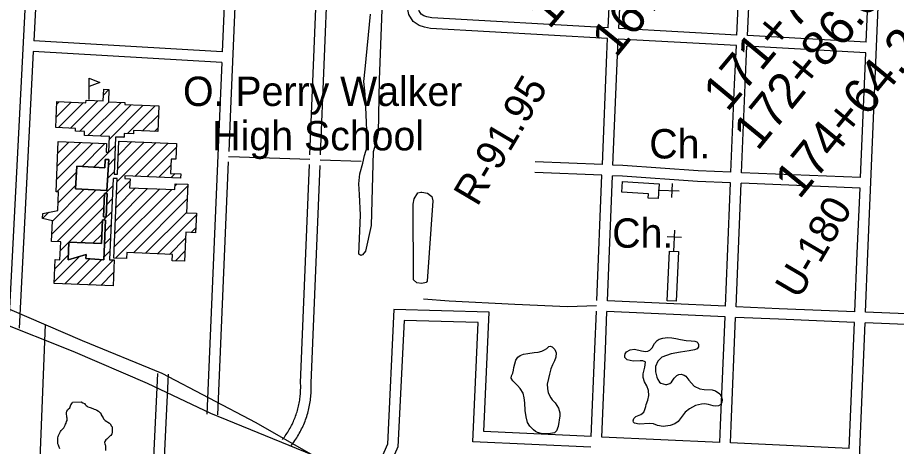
# Model space of a CAD drawing. Extents: x 3677843 to 3715951, y 511991 to 537744.
# Drawn here: x 3694371 to 3696854, y 526632 to 527844 of the extents above; entities that cross this region are included whole.
import ezdxf

# ---------------------------------------------------------------- set-up
doc = ezdxf.new("R2010")
doc.units = 0
for name, color, linetype in [('V-BLDG-IDEN', 7, 'Continuous'), ('V-BLDG-OTLN', 7, 'Continuous'), ('V-RIVR-RANG-IDEN', 7, 'Continuous'), ('V-ROAD-CNTR', 7, 'Continuous'), ('V-SITE-OTLN', 7, 'Continuous'), ('V-SITE-OTLN-IDEN', 7, 'Continuous'), ('V-SITE-VEGE', 7, 'Continuous'), ('V-SURV-IDEN', 7, 'Continuous')]:
    doc.layers.add(name, color=color, linetype=linetype)

msp = doc.modelspace()

# ---------------------------------------------------------------- linework, layer by layer
at = {"layer": 'V-BLDG-OTLN'}
for p, q in [((3694573.3, 527612.3), (3694573.3, 527672.3)), ((3694613.8, 527624.9), (3694629.3, 527640.4)), ((3694480.4, 527562.2), (3694522.9, 527604.8)), ((3694481.9, 527599.1), (3694489, 527606.1)), ((3694486.3, 527532.8), (3694556.9, 527603.4)), ((3694520.3, 527531.4), (3694597.8, 527609)), ((3694546.3, 527522.1), (3694629.8, 527605.6)), ((3694569.8, 527510.2), (3694663.8, 527604.2)), ((3694603.8, 527508.9), (3694692.2, 527597.2)), ((3694630.5, 527500.2), (3694726.2, 527595.9)), ((3694681.8, 527516.2), (3694760.1, 527594.5)), ((3694724.3, 527523.3), (3694769, 527568)), ((3694758.3, 527521.9), (3694767.5, 527531.2)), ((3694481.7, 527386.7), (3694584.2, 527489.2)), ((3694483.2, 527423.6), (3694550.2, 527490.6)), ((3694484.7, 527460.4), (3694516.2, 527492)), ((3694553.2, 527422.9), (3694618.1, 527487.8)), ((3694652.4, 527380.6), (3694762.4, 527490.7)), ((3694654.1, 527417.7), (3694728.4, 527492)), ((3694655.5, 527454.5), (3694694.4, 527493.4)), ((3694657, 527491.4), (3694660.5, 527494.8)), ((3694671.1, 527505.4), (3694672, 527506.3)), ((3694702.2, 527395.1), (3694796.4, 527489.3)), ((3694586.6, 527421), (3694646.9, 527481.2)), ((3694736.2, 527393.7), (3694819.9, 527477.5)), ((3694627.9, 527426.9), (3694645.4, 527444.4)), ((3694770.2, 527392.4), (3694804.3, 527426.5)), ((3694481.7, 527351.4), (3694537.6, 527407.3)), ((3694625.6, 527389.3), (3694643.9, 527407.5)), ((3694804.1, 527391), (3694816.1, 527403)), ((3694485.6, 527320), (3694535.5, 527369.8)), ((3694618.6, 527346.8), (3694640.2, 527368.4)), ((3694647.7, 527163.9), (3694852.1, 527368.2)), ((3694649.2, 527306.8), (3694704.7, 527362.2)), ((3694650.8, 527343.7), (3694688.6, 527381.5)), ((3694815.7, 527367.2), (3694822.3, 527373.8)), ((3694468, 527231.6), (3694593, 527356.7)), ((3694469.6, 527268.6), (3694559.6, 527358.6)), ((3694482.5, 527210.8), (3694616.6, 527344.9)), ((3694644.4, 527195.9), (3694806.6, 527358.1)), ((3694646, 527232.9), (3694772.6, 527359.5)), ((3694647.6, 527269.8), (3694738.6, 527360.8)), ((3694622.9, 527315.8), (3694638.6, 527331.5)), ((3694698.2, 527179), (3694850.5, 527331.3)), ((3694441.7, 527276.1), (3694459.4, 527293.8)), ((3694516.3, 527209.2), (3694614.9, 527307.8)), ((3694614.2, 527271.8), (3694637, 527294.5)), ((3694732.1, 527177.6), (3694848.9, 527294.3)), ((3694550.2, 527207.8), (3694610.5, 527268.1)), ((3694766, 527176.1), (3694876.3, 527286.4)), ((3694618.3, 527240.5), (3694635.4, 527257.6)), ((3694861.5, 527236.2), (3694874.7, 527249.4)), ((3694584.1, 527206.3), (3694608.9, 527231.1)), ((3694616.7, 527203.6), (3694633.8, 527220.7)), ((3694799.9, 527174.6), (3694845.5, 527220.2)), ((3694491.8, 527184.7), (3694515.9, 527208.9)), ((3694474.8, 527097), (3694546.9, 527169.1)), ((3694476.4, 527134), (3694514.3, 527171.9)), ((3694615.1, 527166.6), (3694632.2, 527183.7)), ((3694817, 527156.3), (3694843.9, 527183.3)), ((3694504.2, 527091), (3694575.3, 527162.1)), ((3694538.1, 527089.6), (3694607.8, 527159.3)), ((3694572, 527088.1), (3694642.6, 527158.7)), ((3694605.9, 527086.7), (3694642.4, 527123.2)), ((3694639.8, 527085.2), (3694640.8, 527086.2))]:
    msp.add_line(p, q, dxfattribs=at)
for points in [[(3694573.3, 527672.3), (3694603.3, 527660.7), (3694573.3, 527649.2)], [(3694852.2, 527372.6), (3694848.8, 527292.2), (3694876.5, 527291), (3694874.1, 527235.7), (3694846.2, 527236.9), (3694842.7, 527155.2), (3694808.3, 527156.7), (3694809.1, 527174.3), (3694679.7, 527179.8), (3694679, 527162.5), (3694643.1, 527164.1), (3694652.7, 527388.8), (3694641, 527389.3), (3694631.2, 527159.2), (3694643.9, 527158.7), (3694640.8, 527085.2), (3694474.6, 527092.3), (3694477.5, 527159.8), (3694490.7, 527159.3), (3694492.9, 527210.3), (3694467.1, 527211.4), (3694469.6, 527269.1), (3694441.7, 527276.1), (3694442.1, 527290.4), (3694484.8, 527298.8), (3694486.9, 527351.1), (3694480.2, 527351.4), (3694486, 527493.2), (3694622.2, 527487.7), (3694621.2, 527463.9), (3694629, 527463.6), (3694630.8, 527507.8), (3694560, 527510.6), (3694560.5, 527521.5), (3694534.5, 527522.6), (3694534.9, 527530.8), (3694479.2, 527533), (3694482.2, 527606.4), (3694564.2, 527603.1), (3694564.5, 527610.3), (3694613.1, 527608.3), (3694614.5, 527641.4), (3694629.3, 527640.8), (3694627.9, 527605.6), (3694674.6, 527603.7), (3694674.4, 527598), (3694770.1, 527594.1), (3694767.2, 527521.6), (3694698.6, 527524.3), (3694698.3, 527515.5), (3694672.4, 527516.5), (3694671.9, 527505.4), (3694647.9, 527506.3), (3694643.6, 527401.7), (3694653.4, 527401.3), (3694657.2, 527494.9), (3694820.4, 527488.3), (3694818.6, 527443.4), (3694805, 527444), (3694803.4, 527403.5), (3694832, 527402.4), (3694831.5, 527389.9), (3694674.3, 527396.3), (3694674, 527389.1), (3694688.9, 527388.5), (3694687.8, 527362.9), (3694815.4, 527357.7), (3694816, 527374.1)], [(3694623.6, 527354.9), (3694534.9, 527360), (3694538.6, 527423.8), (3694617.7, 527419.2), (3694619, 527442.9), (3694628.8, 527442.4)], [(3694623.6, 527354.9), (3694628.8, 527442.4), (3694619, 527442.9), (3694617.7, 527419.2), (3694538.6, 527423.8), (3694534.9, 527360)], [(3696080.5, 527380.3), (3696183.7, 527374.1), (3696181.2, 527332.1), (3696152.8, 527333.8), (3696153.5, 527346), (3696078.7, 527350.5)], [(3694624.3, 527346.6), (3694621.2, 527280), (3694613.6, 527280.3), (3694616.7, 527346.9)], [(3694624.3, 527346.6), (3694616.7, 527346.9), (3694613.6, 527280.3), (3694621.2, 527280)], [(3694513.8, 527159.3), (3694516, 527209.3), (3694607.8, 527205.3), (3694610.7, 527271.9), (3694619.7, 527271.5), (3694614.8, 527158.7), (3694564.3, 527163.1), (3694564.7, 527174.4)], [(3694513.8, 527159.3), (3694564.7, 527174.4), (3694564.3, 527163.1), (3694614.8, 527158.7), (3694619.7, 527271.5), (3694610.7, 527271.9), (3694607.8, 527205.3), (3694516, 527209.3)], [(3696206.4, 527043.1), (3696212.8, 527183.7), (3696238.5, 527182.6), (3696232.1, 527042)]]:
    msp.add_lwpolyline(points, close=True, dxfattribs=at)
at = {"layer": 'V-ROAD-CNTR'}
msp.add_line((3695342.4, 527436.9), (3695226.4, 527441.2), dxfattribs=at)
for points in [[(3696755.6, 528130), (3696721.7, 528142.5), (3696692, 528155.9), (3696658.3, 528174.1), (3696504.6, 528272.9), (3696443.7, 528323.8), (3696416.7, 528335.8), (3696360.1, 528352.8), (3696282.5, 528371.3), (3696257, 528380.6), (3696235.2, 528390.8), (3696209, 528409.3), (3696171.3, 528433), (3696040, 528496.9), (3695005.5, 529051.7), (3694949.6, 527746.8)], [(3696038.3, 527785), (3695538, 527813.1), (3695520.6, 527816.5), (3695505.7, 527821.1), (3695488.6, 527832.7), (3695477, 527852.4), (3695473.3, 527871.4), (3695473.2, 527891.7), (3695478.7, 527941.4), (3695510.4, 528693.9), (3695526.7, 528738.2)], [(3696039.8, 527815), (3695541.7, 527842.9), (3695527.9, 527845.6), (3695518.8, 527848.5), (3695511, 527853.7), (3695505.5, 527863.2), (3695503.2, 527874.4), (3695503.2, 527890.1), (3695508.6, 527939.2), (3695540.2, 528687.9), (3695553.4, 528723.8)], [(3695227.1, 527456.1), (3695268.6, 528474.5), (3695011.2, 528482.6)], [(3695009.9, 528452.6), (3694972.7, 527585.6), (3694967.6, 527465.5)], [(3695197, 527456), (3695237.4, 528445.5), (3695009.9, 528452.6)], [(3694079.1, 528366.6), (3694407.3, 528350.3), (3694420.1, 528348.4), (3694433.6, 528343.3), (3694440.2, 528331.1), (3694443.3, 528323.2), (3694443.9, 528306.7), (3694416.9, 527778)], [(3694077.6, 528336.6), (3694404.3, 528320.4), (3694412.6, 528319.2), (3694412.6, 528319.2), (3694413, 528318.4), (3694413.5, 528317), (3694413.9, 528307), (3694345.5, 526967.4)], [(3696433.3, 527792.9), (3696456, 528274.4)], [(3696039.8, 527815), (3696056.5, 528163.5)], [(3696069.7, 527813.3), (3696086.5, 528161.9)], [(3696403.4, 527794.5), (3696419.8, 528144)], [(3696768.7, 527774), (3696777.8, 527991.9), (3696800.4, 528067.8)], [(3696767, 527011), (3696773.8, 527176.7), (3696807.6, 527986.9), (3696825.3, 528046.3)], [(3696403.4, 527794.5), (3696069.7, 527813.3)], [(3696023.4, 527428.2), (3696036.1, 527739.2), (3696038.3, 527785)], [(3696768.7, 527774), (3696433.3, 527792.9)], [(3694949.6, 527746.8), (3694416.9, 527778)], [(3696053.4, 527427), (3696066.1, 527737.9), (3696068.3, 527783.3)], [(3696402, 527764.6), (3696068.3, 527783.3)], [(3696386.7, 527406.7), (3696396.8, 527655.3), (3696402, 527764.6)], [(3696416.7, 527405.4), (3696426.8, 527654), (3696431.9, 527762.9)], [(3696767.5, 527744.1), (3696431.9, 527762.9)], [(3692633.5, 527752.5), (3693001.3, 527597.5), (3693490.5, 527387), (3693984.5, 527175.8), (3694553.4, 526931.6), (3694778.6, 526839.1), (3695044.5, 526699.3), (3695205.8, 526607.5)], [(3694415.4, 527748), (3694375.4, 526965.9)], [(3694948.3, 527716.8), (3694415.4, 527748)], [(3696752.7, 527391.4), (3696767.5, 527744.1)], [(3694948.3, 527716.8), (3694942.7, 527586.9), (3694906.3, 526722.6)], [(3695205.8, 526607.5), (3694917, 526724.8), (3694738.4, 526809.8), (3694528.2, 526899.8), (3694309.6, 526986.7), (3693889.3, 527170), (3693635.8, 527279), (3693359, 527401.5), (3693074.9, 527523.4), (3692810.2, 527631.2), (3692639.3, 527704.6)], [(3695196.5, 527442.4), (3694998.1, 527449.7), (3694967, 527450.7)], [(3694966.4, 527435.7), (3694936.3, 526721.3)], [(3695170.7, 526811.6), (3695195.9, 527428.5)], [(3695200.7, 526810.4), (3695225.8, 527425.9)], [(3696023.4, 527428.2), (3695833.9, 527435.7)], [(3696386.7, 527406.7), (3696293.9, 527410.6), (3696081.6, 527425.8), (3696053.4, 527427)], [(3696022.2, 527398.2), (3695832.7, 527405.8)], [(3696007.8, 527044.5), (3696022.2, 527398.2)], [(3696037.7, 527043.1), (3696052.2, 527397)], [(3696385.5, 527376.7), (3696292.2, 527380.6), (3696079.9, 527395.9), (3696052.2, 527397)], [(3696752.7, 527391.4), (3696416.7, 527405.4)], [(3696371.3, 527027.9), (3696385.5, 527376.7)], [(3696401.3, 527026.5), (3696415.5, 527375.5)], [(3696751.5, 527361.4), (3696415.5, 527375.5)], [(3696737, 527012.2), (3696743.8, 527178), (3696751.5, 527361.4)], [(3695775.7, 527032.8), (3695590.8, 527042.2), (3695517.6, 527047.9)], [(3696371.3, 527027.9), (3696037.7, 527043.1)], [(3695991.7, 526659.7), (3695688.8, 526673.6), (3695703.3, 527011.4), (3695434.6, 527018.8), (3695416.2, 526637.8), (3695369.4, 526530.8)], [(3696007.1, 527029.2), (3695925.4, 527026.4), (3695775.7, 527032.8)], [(3695991.7, 526659.7), (3696002.1, 526906.4), (3696006.5, 527014.5)], [(3696737, 527012.2), (3696522.7, 527021), (3696401.3, 527026.5)], [(3696021.6, 526658.3), (3696032.1, 526905.1), (3696036.5, 527013.1)], [(3696370.1, 526997.9), (3696036.5, 527013.1)], [(3696355.6, 526643), (3696357.6, 526692.3), (3696370.1, 526997.9)], [(3696385.6, 526641.6), (3696387.6, 526691.1), (3696400, 526996.5)], [(3696735.8, 526982.3), (3696521.4, 526991), (3696400, 526996.5)], [(3696973.8, 527002.6), (3696767, 527011)], [(3694438.3, 523610.8), (3694392.3, 523695.7), (3694355.9, 523761.4), (3694339.1, 523804.3), (3694326.6, 523855.4), (3694321.7, 523893.2), (3694321.9, 523943.7), (3694324.7, 524023.2), (3694328.9, 524111.7), (3694371.4, 525125.4), (3694418.2, 526169.4), (3694449.9, 526976.4)], [(3695990.4, 526629.7), (3695657.6, 526645), (3695672.1, 526982.3), (3695463.1, 526988), (3695445.9, 526630.8), (3695396.9, 526518.8)], [(3696667.3, 524599.4), (3696712.8, 525697.4), (3696713.4, 525783.8), (3696729.1, 526039.9), (3696741.8, 526396.6), (3696765.8, 526981.1)], [(3696721.2, 526626.2), (3696735.8, 526982.3)], [(3696972.6, 526972.6), (3696765.8, 526981.1)], [(3694766.2, 526837.7), (3694750.6, 526501.6)], [(3694796.2, 526836.3), (3694780.6, 526501.1)], [(3695119.8, 526651.3), (3695122.4, 526654.7), (3695125, 526658.1), (3695127.4, 526661.5), (3695129.9, 526665), (3695132.2, 526668.5), (3695134.5, 526672.1), (3695136.7, 526675.7), (3695138.9, 526679.3), (3695141, 526683), (3695143, 526686.7), (3695144.9, 526690.5), (3695146.8, 526694.2), (3695148.7, 526698.1), (3695150.4, 526701.9), (3695152.1, 526705.8), (3695153.7, 526709.7), (3695155.3, 526713.6), (3695156.8, 526717.6), (3695158.2, 526721.6), (3695159.5, 526725.6), (3695160.8, 526729.6), (3695162, 526733.7), (3695163.1, 526737.8), (3695164.1, 526741.9), (3695165.1, 526746), (3695166, 526750.1), (3695166.8, 526754.3), (3695167.6, 526758.4), (3695168.3, 526762.6), (3695168.9, 526766.8), (3695169.4, 526771), (3695169.9, 526775.2), (3695170.2, 526779.4), (3695170.6, 526783.6), (3695170.8, 526787.8), (3695170.9, 526792.1), (3695171, 526796.3), (3695171, 526800.5), (3695171, 526804.7), (3695170.8, 526809), (3695170.8, 526810.3)], [(3695143.5, 526632.9), (3695146.3, 526636.5), (3695149.2, 526640.4), (3695151.9, 526644.2), (3695154.7, 526648.1), (3695157.3, 526652.1), (3695159.9, 526656.1), (3695162.4, 526660.2), (3695164.8, 526664.3), (3695167.2, 526668.4), (3695169.4, 526672.6), (3695171.7, 526676.8), (3695173.8, 526681.1), (3695175.8, 526685.4), (3695177.8, 526689.7), (3695179.7, 526694.1), (3695181.5, 526698.5), (3695183.3, 526702.9), (3695185, 526707.3), (3695186.5, 526711.8), (3695188, 526716.4), (3695189.5, 526720.9), (3695190.8, 526725.5), (3695192.1, 526730.1), (3695193.3, 526734.7), (3695194.4, 526739.3), (3695195.4, 526744), (3695196.3, 526748.6), (3695197.2, 526753.3), (3695197.9, 526758), (3695198.6, 526762.7), (3695199.2, 526767.5), (3695199.7, 526772.2), (3695200.1, 526776.9), (3695200.5, 526781.7), (3695200.8, 526786.5), (3695200.9, 526791.2), (3695201, 526796), (3695201, 526800.7), (3695200.9, 526805.5), (3695200.8, 526810.2), (3695200.7, 526811.7)], [(3696355.6, 526643), (3696021.6, 526658.3)], [(3696721.2, 526626.2), (3696385.6, 526641.6)]]:
    msp.add_lwpolyline(points, dxfattribs=at)
at = {"layer": 'V-SITE-OTLN'}
for p, q in [((3696220.2, 527335), (3696221.5, 527375)), ((3696180.9, 527356.2), (3696240.8, 527354.3)), ((3696225, 527183), (3696227.8, 527243)), ((3696246.8, 527222), (3696206.9, 527223.9))]:
    msp.add_line(p, q, dxfattribs=at)
at = {"layer": 'V-SITE-VEGE'}
for points in [[(3695403.4, 527941.2), (3695392.5, 527668.1), (3695389.6, 527518.2), (3695384.1, 527492), (3695375.6, 527464.7), (3695370.2, 527256.1), (3695354.2, 527183.6), (3695346, 527173.4), (3695343.1, 527172.2), (3695341.3, 527171.5), (3695335.3, 527175.6), (3695340.1, 527285.2), (3695337.3, 527343.8), (3695335.1, 527374), (3695338.2, 527402.5), (3695346.6, 527432.2), (3695350.9, 527454.2), (3695360, 527481.6), (3695355.2, 527590.5), (3695353.4, 527627.1), (3695349.9, 527663.2), (3695352.9, 527698.2), (3695368.7, 527853.6)], [(3696147.3, 526749.8), (3696152.1, 526762.3), (3696154.4, 526775.7), (3696153.7, 526789.6), (3696149.5, 526802.6), (3696142.4, 526814.7), (3696138.8, 526826.4), (3696138.8, 526837), (3696143, 526855.6), (3696145.6, 526869.6), (3696144.5, 526871.2), (3696137.9, 526873.3), (3696129.8, 526873.7), (3696110.6, 526872.5), (3696093.5, 526876.2), (3696087.2, 526882.8), (3696086.5, 526888.9), (3696087.9, 526893.9), (3696091.7, 526898.8), (3696101.7, 526905.1), (3696114.4, 526906.2), (3696134.4, 526902.2), (3696145.3, 526899.8), (3696151.6, 526900.9), (3696157.2, 526903.7), (3696164, 526910.5), (3696171, 526922.2), (3696178.4, 526931.3), (3696183.6, 526934.6), (3696194.6, 526937.3), (3696207.7, 526939.2), (3696219.8, 526939.1), (3696231.2, 526937), (3696243.9, 526933.7), (3696259.8, 526931.4), (3696274.2, 526930.3), (3696284.9, 526928.8), (3696289.9, 526927.2), (3696292.8, 526924.6), (3696295.4, 526919.6), (3696294.7, 526913.5), (3696291.3, 526907.8), (3696284, 526904.7), (3696268.3, 526901.6), (3696244.6, 526898.4), (3696218.2, 526893.9), (3696191.6, 526883.6), (3696180.4, 526873.1), (3696173.9, 526857.5), (3696174, 526842.8), (3696177.6, 526827.7), (3696180.4, 526821.2), (3696184.9, 526813.6), (3696188.4, 526810.8), (3696201.5, 526806.9), (3696205.4, 526806.5), (3696214.4, 526810), (3696218.8, 526813.7), (3696226.6, 526824.4), (3696234, 526832.1), (3696239.6, 526835.2), (3696246.5, 526835.9), (3696254.2, 526833.5), (3696259.4, 526830.1), (3696267.6, 526819.3), (3696282.8, 526802.3), (3696299, 526794.1), (3696310.8, 526792.2), (3696333.8, 526791.4), (3696343.2, 526789.2), (3696355.4, 526780.5), (3696360.5, 526772.2), (3696361.8, 526763.8), (3696361.1, 526757.1), (3696358.1, 526750.6), (3696351.7, 526746.2), (3696342.2, 526745.5), (3696336.7, 526746.6), (3696323.6, 526750), (3696312.3, 526751.7), (3696303.2, 526750.8), (3696286.7, 526747), (3696269.6, 526738.4), (3696257.8, 526728.7), (3696237.8, 526702.5), (3696228.4, 526695.4), (3696214.7, 526691), (3696195.6, 526688.4), (3696178.8, 526690.9), (3696167.7, 526695.3), (3696157, 526697), (3696127, 526695), (3696114.7, 526697.3), (3696111.4, 526700.5), (3696110.6, 526703.7), (3696112.5, 526710.4), (3696118.1, 526716.3), (3696131.8, 526722.2), (3696140.6, 526728.7)], [(3694490.9, 526625.2), (3694488, 526632.9), (3694486.9, 526635.1), (3694485.2, 526639), (3694484.9, 526656.1), (3694485.4, 526659.4), (3694486.4, 526662.7), (3694492.3, 526673.9), (3694494.5, 526676.6), (3694499.9, 526682.3), (3694501.5, 526684.5), (3694505.8, 526691.7), (3694506.9, 526694.5), (3694508.5, 526697.9), (3694509.5, 526702.3), (3694511.1, 526705.1), (3694511, 526711.2), (3694510.4, 526714.5), (3694510.4, 526717.2), (3694509.7, 526722.7), (3694509.7, 526726.6), (3694510.7, 526731.6), (3694512.8, 526734.9), (3694514.5, 526737.2), (3694518.3, 526741.1), (3694520.9, 526746.7), (3694522, 526749.4), (3694525.2, 526754.4), (3694526.3, 526757.2)], [(3694526.3, 526757.2), (3694551.1, 526757.6), (3694555.6, 526755), (3694560, 526753.4), (3694561.7, 526750.6), (3694564.5, 526747.9)], [(3694564.5, 526747.9), (3694567.3, 526745.8), (3694569.6, 526743.6), (3694576.2, 526741.5), (3694583.4, 526738.9), (3694587.3, 526737.3), (3694591.2, 526736.2), (3694595.1, 526734.6), (3694599.6, 526731.4), (3694602.4, 526728.7), (3694604.6, 526727.1), (3694606.9, 526723.2), (3694607.5, 526721), (3694609.2, 526718.3), (3694613.1, 526712.8), (3694614.3, 526710.1), (3694618.8, 526705.2), (3694631.1, 526697.7), (3694632.7, 526695.5), (3694636.7, 526688.9), (3694637.9, 526686.8), (3694638.5, 526682.9), (3694638.7, 526669.6), (3694637.6, 526667.4), (3694634.9, 526663), (3694632.8, 526661.3), (3694628.4, 526657.3), (3694625.7, 526655.1), (3694623, 526652.3), (3694620.3, 526650), (3694617.6, 526646.1), (3694617.1, 526642.8), (3694617.7, 526638.9), (3694618.3, 526636.7), (3694619.4, 526634.5), (3694619.6, 526620.2)], [(3696140.6, 526728.7), (3696143.8, 526736.4), (3696146.3, 526744.9), (3696147.3, 526749.8)]]:
    msp.add_lwpolyline(points, dxfattribs=at)
for points in [[(3695489.6, 527102.8), (3695488.9, 527316.4), (3695491.4, 527331.8), (3695502.3, 527348.8), (3695510.7, 527350.3), (3695513.5, 527350.3), (3695528.9, 527347.8), (3695537.4, 527340.9), (3695541.6, 527338.2), (3695544.6, 527325.7), (3695528.8, 527099.2), (3695526, 527095), (3695513.5, 527092), (3695499.5, 527094.5)], [(3695802.5, 526768.8), (3695799.3, 526782.5), (3695791.6, 526795.8), (3695783.4, 526803.8), (3695770, 526817.6), (3695765.5, 526825), (3695766.9, 526830.9), (3695770.5, 526839), (3695772.6, 526847.3), (3695773.6, 526855.1), (3695775.9, 526865.4), (3695779.2, 526875.3), (3695784.4, 526883.7), (3695791, 526888.8), (3695800.5, 526892.3), (3695812.6, 526894.4), (3695830.7, 526897.1), (3695841.8, 526898.4), (3695852.1, 526901.1), (3695859.5, 526904.6), (3695866.7, 526908.5), (3695871.9, 526913.8), (3695875.7, 526915), (3695881.8, 526913.7), (3695889.1, 526905.7), (3695893, 526896.2), (3695892.1, 526884.1), (3695887.8, 526873.6), (3695882.2, 526862.4), (3695878.1, 526850.9), (3695874.4, 526835.6), (3695871.2, 526823.6), (3695867.9, 526807.9), (3695868, 526795.8), (3695870.7, 526783.5), (3695877.9, 526768.8), (3695881.2, 526763.8), (3695889.7, 526755.4), (3695899.3, 526740.2), (3695903.5, 526726.5), (3695903.7, 526718.6), (3695898.1, 526688.3), (3695894.2, 526675.6), (3695888, 526670.5), (3695876.7, 526668.4), (3695865.8, 526666.9), (3695850.5, 526668.2), (3695840.2, 526671.1), (3695834.3, 526674.3), (3695828.4, 526679.1), (3695818.2, 526688.9), (3695811.9, 526699.7), (3695807.9, 526715.4), (3695805.6, 526733), (3695804, 526754.7)]]:
    msp.add_lwpolyline(points, close=True, dxfattribs=at)

# ---------------------------------------------------------------- texts
at = {"layer": 'V-BLDG-IDEN'}
for s, p in [('O. Perry Walker', (3694838.5, 527594)), ('High School', (3694921.2, 527468.5))]:
    msp.add_text(s, height=83, dxfattribs=at).set_placement(p)
at = {"layer": 'V-RIVR-RANG-IDEN'}
for s, rotation, p in [('R-91.95', 59.3471, (3695670.1, 527307.1)), ('U-180', 59.5333, (3696578.8, 527044.8))]:
    msp.add_text(s, height=83, rotation=rotation, dxfattribs=at).set_placement(p)
at = {"layer": 'V-SITE-OTLN-IDEN'}
for p in [(3696156, 527445.7), (3696051.3, 527193.3)]:
    msp.add_text('Ch.', height=83, dxfattribs=at).set_placement(p)
at = {"layer": 'V-SURV-IDEN'}
for s, rotation, p in [('165+98.3', 49.6551, (3695873.3, 527808.3)), ('167+36.7', 50.8669, (3696062.1, 527728.2)), ('171+75.8', 50.2896, (3696376.7, 527574.6)), ('172+86.0', 50.7287, (3696462, 527464.2)), ('174+64.2', 50.6784, (3696579.7, 527327.6))]:
    msp.add_text(s, height=100, rotation=rotation, dxfattribs=at).set_placement(p)

doc.saveas('drawing.dxf')
